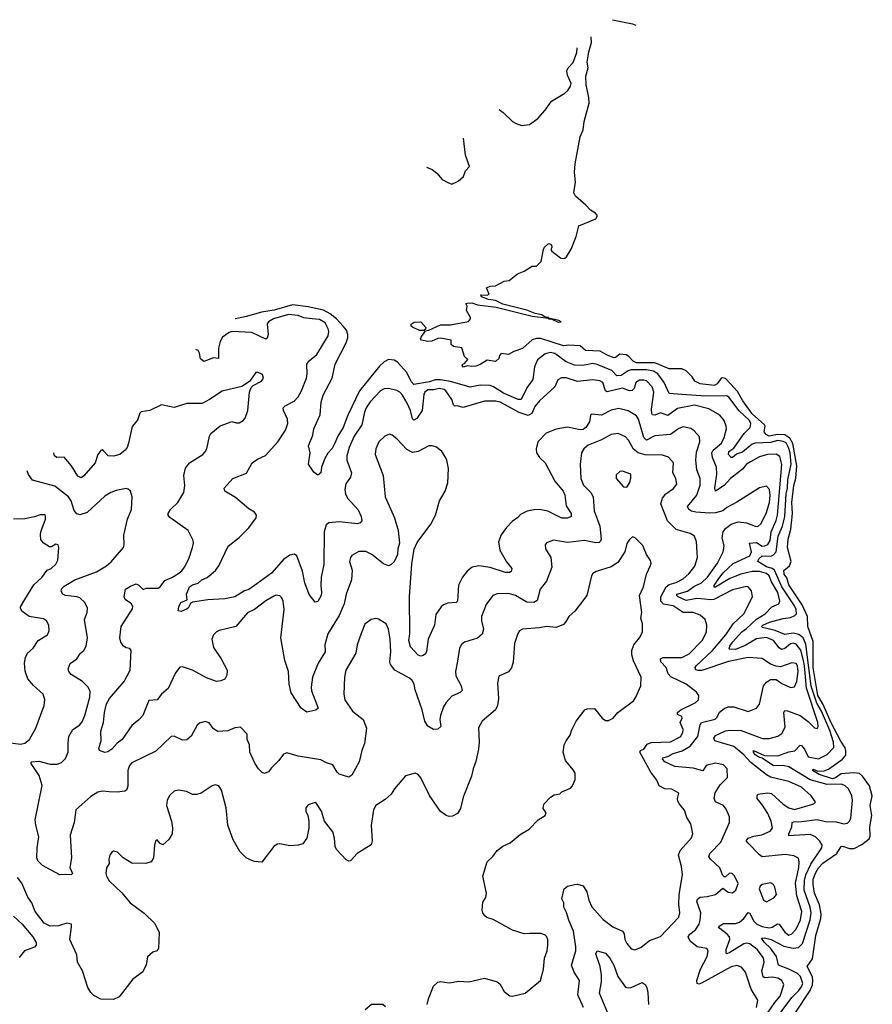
# Model space of a CAD drawing. Extents: x 2086813 to 2278017, y 548126 to 753336.
# Tile 461 of 461: x 2216140 to 2222186, y 746357 to 753336. Entities that reach past the tile are written whole.
import ezdxf

# ---------------------------------------------------------------- set-up
doc = ezdxf.new("R2010")
doc.units = 0

msp = doc.modelspace()

# ---------------------------------------------------------------- linework, layer by layer
at = {"layer": '0CON10XD'}
for points in [[(2220344.5, 753336.4), (2220485, 753306.3), (2220509.4, 753296.5)], [(2221639.1, 746295), (2221744.3, 746455.7), (2221761.4, 746495), (2221765.3, 746525), (2221761, 746551), (2221724.4, 746625), (2221761.2, 746678.8), (2221786, 746844), (2221821.7, 746965), (2221824.4, 746995), (2221811.7, 747061.7), (2221777, 747145), (2221766.5, 747205), (2221767.9, 747245), (2221785, 747291.2), (2221805.3, 747325), (2221835, 747356.9), (2221935.6, 747425), (2221965, 747476), (2221975, 747478.1), (2222025, 747461.2), (2222057.6, 747462.4), (2222111.2, 747488.8), (2222165, 747528.9), (2222171.4, 747548.6), (2222168.3, 747615), (2222181.6, 747695), (2222171.8, 747765), (2222186.2, 747833.8), (2222166.2, 747905), (2222117.1, 747975), (2222095, 747993.9), (2222053.4, 747996.6), (2221965, 747989.5), (2221925, 747961.2), (2221904.9, 747954.9), (2221809.1, 747985), (2221763.1, 748015), (2221767.5, 748022.5), (2221800.8, 748009.2), (2221845, 748012.9), (2221875, 748023.1), (2221975.7, 748094.3), (2221997.4, 748122.6), (2221999, 748155), (2221994, 748175), (2221962.6, 748222.6), (2221895, 748352.5), (2221836.1, 748486.1), (2221800.6, 748545), (2221767.5, 748745), (2221767.5, 748927.5), (2221729.2, 749035), (2221727.1, 749105), (2221687.9, 749187.9), (2221595, 749329.5), (2221580.3, 749380.3), (2221562.2, 749405), (2221558.7, 749431.3), (2221599.4, 749465), (2221611.8, 749495), (2221584.7, 749595), (2221590.3, 749655), (2221607.8, 749725), (2221619.4, 749835), (2221615.7, 749915), (2221630.1, 750035), (2221643, 750087), (2221650.3, 750175), (2221622.8, 750332.8), (2221600.7, 750370.7), (2221565, 750393.2), (2221513.5, 750396.5), (2221455, 750384.6), (2221432.5, 750395), (2221419.6, 750415), (2221427.1, 750455), (2221421.2, 750465), (2221335, 750542.9), (2221268.6, 750635), (2221230.8, 750700.7), (2221183.8, 750753.8), (2221145, 750792), (2221125, 750798.2), (2221115, 750794.4), (2221085, 750755.5), (2221065, 750744.1), (2220965, 750754.6), (2220927.5, 750775), (2220908, 750805), (2220867, 750847), (2220835, 750861.9), (2220745, 750861.8), (2220645, 750903.8), (2220512.9, 750902.9), (2220489.1, 750915), (2220459.8, 750949.8), (2220441.7, 750961.7), (2220395, 750964.4), (2220365, 750941.5), (2220355, 750940.4), (2220305, 750958.5), (2220255.8, 750985.8), (2220152.4, 750992.4), (2220114.2, 751024.2), (2220035, 751030), (2219995, 751024.3), (2219835, 751076.4), (2219805, 751075.4), (2219773.9, 751066.1), (2219705, 751006.2), (2219645, 750983.3), (2219605, 750963.3), (2219555, 750970), (2219543, 750957), (2219537.5, 750935), (2219515, 750913.3), (2219455, 750922.5), (2219405, 750891.2), (2219375, 750880), (2219345, 750877.5), (2219315, 750883.3), (2219283.9, 750873.9), (2219277.5, 750885), (2219282.5, 750895), (2219295, 750900), (2219317, 750927), (2219295, 750950), (2219275, 751010), (2219215, 751020), (2219200, 751035), (2219200, 751065), (2219125, 751078.8), (2219105, 751076.2), (2219062.7, 751057.3), (2219034.2, 751054.2), (2218990, 751065), (2218982.5, 751075), (2218987.5, 751085), (2219018.3, 751131.7), (2219040, 751135), (2219125, 751172.5), (2219195, 751174), (2219323.6, 751196.4), (2219337.5, 751215), (2219337.5, 751225), (2219307.5, 751275), (2219312.5, 751305), (2219302.5, 751325), (2219312.3, 751327.7), (2219345, 751330), (2219385.5, 751315.5), (2219517.9, 751297.9), (2219774.2, 751235.8), (2219890, 751220), (2219890, 751215), (2219913.6, 751213.6), (2219958, 751192), (2219980, 751195), (2219962.5, 751205), (2219890, 751220), (2219890, 751225), (2219865, 751228.8), (2219843.3, 751245), (2219795, 751254.2), (2219735, 751277.1), (2219565, 751318.9), (2219515, 751346.2), (2219465, 751352.2), (2219415, 751372), (2219410, 751385), (2219455, 751382.5), (2219468.3, 751391.7), (2219450, 751435), (2219475, 751447.5), (2219515, 751450), (2219575, 751482.5), (2219611.7, 751488.3), (2219670, 751535), (2219717, 751553), (2219775, 751590), (2219805, 751590), (2219837, 751623), (2219853.6, 751706.4), (2219862.5, 751725), (2219885, 751746.2), (2219895, 751748.8), (2219910.7, 751740.7), (2219913.3, 751725), (2219906.7, 751705), (2219912.5, 751695), (2219975, 751648.8), (2219986.4, 751643.6), (2220005, 751646.7), (2220016.7, 751655), (2220049.5, 751710.5), (2220085, 751800), (2220105, 751876.2), (2220225, 751925.5), (2220236.8, 751945), (2220222.2, 751965), (2220187, 751987), (2220155, 752022.5), (2220081.1, 752085), (2220069.4, 752109.4), (2220081.5, 752185), (2220074.5, 752255.5), (2220079.4, 752315), (2220113.8, 752505), (2220134.7, 752555), (2220143.8, 752613.8), (2220178.3, 752745), (2220176.3, 752785), (2220157, 752875), (2220154.1, 752935), (2220170.5, 752995), (2220164.4, 753035), (2220175, 753108.8), (2220194.7, 753175), (2220192.5, 753215.9)], [(2219540.2, 752699), (2219568, 752678), (2219633.8, 752613.8), (2219659.8, 752599.8), (2219697.3, 752587.3), (2219755, 752594.2), (2219814.2, 752635.8), (2219865, 752696.2), (2219911.7, 752758.3), (2220005, 752816.7), (2220026.7, 752835), (2220045.9, 752864.1), (2220051.2, 752885), (2220023.7, 752943.7), (2220020.4, 752975), (2220029.6, 752995), (2220065, 753032.5), (2220090.6, 753105), (2220093.2, 753135), (2220092.4, 753136.6)], [(2219025.7, 752291.2), (2219063.9, 752273.9), (2219097.5, 752247.5), (2219134.6, 752204.6), (2219176.7, 752183.3), (2219205, 752170), (2219248.8, 752191.2), (2219286.7, 752225), (2219301.2, 752265), (2219328.8, 752295), (2219302, 752375), (2219286.1, 752497.6)], [(2218373.8, 750335), (2218355, 750296.9), (2218325.4, 750264.6), (2218303.1, 750226.9), (2218280, 750165), (2218275.8, 750125), (2218255, 750108.8), (2218225, 750130), (2218187.5, 750185), (2218199.2, 750265), (2218187.1, 750315), (2218217.8, 750392.2), (2218225.6, 750435), (2218269.4, 750535), (2218278.1, 750625), (2218291.1, 750675), (2218356.5, 750795), (2218376.6, 750895), (2218455.3, 751045), (2218467.7, 751082.3), (2218467.3, 751105), (2218456.2, 751135), (2218434.4, 751165), (2218386.9, 751216.9), (2218342.4, 751252.4), (2218295, 751277.3), (2218185, 751301.9), (2218075, 751314.2), (2217945, 751277.8), (2217855, 751263), (2217747, 751233), (2217667.2, 751217)], [(2221211.1, 749388.9), (2221175, 749375.2), (2221075, 749313.4), (2221064.7, 749314.7), (2221064.1, 749325), (2221096.8, 749375), (2221129.4, 749415), (2221198.8, 749481.2), (2221316.7, 749535), (2221330.4, 749565), (2221314.7, 749625.3), (2221365, 749630.6), (2221405, 749604.7), (2221425, 749606), (2221445, 749616.8), (2221462.1, 749645), (2221469.7, 749705), (2221504.6, 749785.4), (2221514.5, 749824.5), (2221543.8, 750183.8), (2221529.4, 750239.4), (2221505, 750255.9), (2221443.7, 750253.7), (2221385, 750236.7), (2221322.3, 750202.3), (2221295, 750184.6), (2221265, 750149.5), (2221179.6, 750085), (2221135.8, 750034.2), (2221074, 749994), (2221070.3, 750015), (2221084.3, 750114.3), (2221081.1, 750165), (2221053.7, 750233.7), (2221049.2, 750265), (2221057.5, 750285), (2221116, 750335), (2221134.6, 750375), (2221151.5, 750435), (2221150.5, 750455), (2221135.6, 750495), (2221105, 750531.9), (2221027.8, 750577.8), (2220925, 750603.6), (2220805, 750581.2), (2220735, 750530.8), (2220685, 750549.6), (2220645, 750534.1), (2220628, 750535), (2220621.8, 750545), (2220621.4, 750575), (2220636.9, 750695), (2220624.3, 750734.3), (2220585, 750775.4), (2220565, 750782), (2220535, 750781.8), (2220509.6, 750765), (2220497.2, 750722.7), (2220482.4, 750707.6), (2220465, 750705.9), (2220414.1, 750724.1), (2220305, 750698.2), (2220295, 750705.7), (2220275, 750764.2), (2220255, 750777.3), (2220205, 750783.8), (2220095, 750770.7), (2220015, 750796.9), (2219982.1, 750797.9), (2219955.6, 750784.4), (2219934.4, 750735), (2219825, 750634.4), (2219793.9, 750595), (2219770.9, 750545), (2219745, 750530.3), (2219681.3, 750551.3), (2219547.5, 750625), (2219517.3, 750632.7), (2219435, 750631.2), (2219285, 750587.5), (2219245, 750599.2), (2219225, 750596.7), (2219216.1, 750606.1), (2219204.3, 750645), (2219162.7, 750705), (2219149.5, 750715), (2219115, 750722.9), (2219075, 750712.5), (2219035, 750711.8), (2219013.2, 750695), (2219005, 750678.8), (2218993.9, 750565), (2218955, 750510), (2218935, 750498.1), (2218925, 750506), (2218910.6, 750565), (2218887.8, 750617.8), (2218855.4, 750675), (2218835, 750696.9), (2218815, 750707.8), (2218755, 750721.8), (2218725, 750719.1), (2218698.1, 750705), (2218625, 750626.4), (2218596.7, 750585), (2218584.1, 750555), (2218565.3, 750464.7), (2218512.4, 750385), (2218476, 750305), (2218459.6, 750245), (2218458.5, 750215), (2218493.3, 750125), (2218486.1, 750093.9), (2218453.4, 750046.6), (2218446.4, 750006.4), (2218449.5, 749975), (2218464.4, 749945), (2218541.1, 749861.1), (2218561.9, 749815), (2218565.7, 749785), (2218555, 749770.8), (2218535, 749763.6), (2218405, 749776.7), (2218330.9, 749769.1), (2218312.9, 749755), (2218298.5, 749705), (2218296.2, 749475), (2218276.9, 749385), (2218274.4, 749325), (2218280.6, 749275), (2218277.1, 749255), (2218255, 749213.3), (2218235, 749207.5), (2218192, 749262), (2218161.1, 749345), (2218146.3, 749426.4), (2218105.5, 749535), (2218088, 749548), (2218055, 749540), (2218010.6, 749509.4), (2217925, 749413.1), (2217822.4, 749337.6), (2217765, 749297.5), (2217735, 749286.9), (2217664.2, 749244.2), (2217595, 749230.8), (2217475, 749224), (2217365, 749206.7), (2217352, 749198), (2217334.3, 749165.7), (2217322.1, 749157.9), (2217285, 749142), (2217263.3, 749145), (2217267.5, 749175), (2217282.2, 749205), (2217326.7, 749225), (2217322.2, 749265), (2217343.5, 749315), (2217365, 749330.9), (2217405, 749343.3), (2217430.8, 749365), (2217468, 749382), (2217529.1, 749430.9), (2217552.9, 749465), (2217619.2, 749605), (2217695, 749666.9), (2217765.6, 749735), (2217815.8, 749805), (2217818, 749825), (2217803.8, 749845), (2217765, 749869.2), (2217669.8, 749949.8), (2217595, 749994), (2217590.8, 750015), (2217652, 750085), (2217747.9, 750122.1), (2217788.8, 750195), (2217825, 750220), (2217883.7, 750246.3), (2217970, 750345), (2218023.8, 750426.2), (2218040.5, 750475), (2218040, 750505), (2218010, 750565), (2218009.2, 750585), (2218021.8, 750598.2), (2218086.6, 750633.4), (2218115, 750662.5), (2218138.2, 750705), (2218173.6, 750795), (2218178.8, 750825), (2218175.6, 750895), (2218191.7, 750918.3), (2218246, 750964), (2218328.1, 751095), (2218332.2, 751125), (2218327.8, 751145), (2218305, 751186.9), (2218265, 751211.5), (2218213.6, 751216.4), (2218155, 751222.3), (2218115, 751238.4), (2218045, 751246.5), (2217939.5, 751215), (2217904.4, 751195.6), (2217895, 751180), (2217902, 751105), (2217895, 751079.2), (2217885, 751071.9), (2217785, 751120), (2217645.4, 751125.4), (2217625, 751119.2), (2217577.8, 751085), (2217560.8, 751055), (2217548.5, 751008.5), (2217550, 750935), (2217515, 750938.8), (2217445, 750914.2), (2217422.8, 750932.8), (2217415, 750973.3), (2217405, 750992.5), (2217389.7, 750999.7)], [(2219005, 751132.5), (2218975, 751133.3), (2218925.8, 751155.8), (2218916.2, 751165), (2218915, 751177.5), (2218937, 751193), (2218985, 751194), (2219020, 751155), (2219018.3, 751141.7), (2219005, 751132.5)], [(2221525.7, 746285), (2221615, 746404.7), (2221665.1, 746454.9), (2221685, 746480.6), (2221693.3, 746505), (2221676.8, 746555), (2221655, 746574.4), (2221595, 746607), (2221521.5, 746635), (2221506.3, 746695), (2221464.4, 746754.4), (2221422.4, 746795), (2221401.4, 746825), (2221421.7, 746828.3), (2221469.2, 746815), (2221558.9, 746768.9), (2221625, 746753.8), (2221661.6, 746758.4), (2221691.2, 746788.8), (2221746.6, 746955), (2221753.2, 747005), (2221746.2, 747045), (2221704, 747165), (2221704.6, 747235), (2221715.4, 747275), (2221749.8, 747349.8), (2221828.5, 747465), (2221829.6, 747485), (2221813.3, 747513.3), (2221783.1, 747545), (2221745, 747560.7), (2221595, 747550.8), (2221593.8, 747565), (2221616.1, 747615), (2221618.6, 747645), (2221628.9, 747651.1), (2221685, 747651.6), (2221795, 747666.6), (2221855, 747652.8), (2221929.2, 747649.2), (2221985, 747636.4), (2222009.6, 747640.4), (2222025, 747654), (2222033.1, 747676.9), (2222044.5, 747805), (2222041.5, 747835), (2222016.7, 747885), (2221992.9, 747905), (2221966.7, 747916.7), (2221865.6, 747915.6), (2221745, 747948.4), (2221595, 748040), (2221555, 748050.3), (2221485, 748047.2), (2221405, 748101.7), (2221385, 748105.3), (2221355.5, 748125), (2221343.1, 748145), (2221344.4, 748155.6), (2221421.6, 748121.6), (2221515, 748117.3), (2221595, 748146), (2221637.5, 748152.5), (2221675, 748194.3), (2221685, 748190.6), (2221705, 748166.4), (2221730.8, 748110.8), (2221803.5, 748096.5), (2221865, 748126.9), (2221912.9, 748177.1), (2221911.2, 748215), (2221885, 748298), (2221825, 748435.2), (2221791.8, 748491.8), (2221752.1, 748612.1), (2221715, 748910.8), (2221694.8, 748955), (2221665, 748979.4), (2221625, 748987.3), (2221565, 748978.8), (2221497.7, 749007.7), (2221408.1, 749028.1), (2221399.2, 749035), (2221409.4, 749045), (2221456.7, 749065), (2221555, 749091.1), (2221605, 749097.8), (2221637.1, 749112.9), (2221647.5, 749125), (2221645.2, 749154.8), (2221635, 749181.2), (2221545.7, 749315.7), (2221493.4, 749433.4), (2221476.5, 749446.5), (2221435, 749457.6), (2221374.2, 749495), (2221380.4, 749515), (2221404.4, 749535), (2221465.4, 749534.6), (2221486.1, 749543.9), (2221505.5, 749565), (2221518.7, 749675), (2221549.3, 749745), (2221564.9, 749815), (2221574.5, 749975.5), (2221584.1, 750015), (2221585.9, 750075), (2221610.2, 750185), (2221603.1, 750265), (2221592.1, 750305), (2221575, 750336), (2221555, 750347.5), (2221515, 750352.4), (2221465, 750338.7), (2221354.9, 750335.1), (2221335, 750326.7), (2221265, 750271.9), (2221222.8, 750257.2), (2221195, 750233.3), (2221185, 750232.1), (2221167, 750255), (2221169.5, 750275), (2221205, 750299.6), (2221277.8, 750402.2), (2221319.2, 750445), (2221323.8, 750475), (2221314.8, 750495), (2221242.9, 750562.9), (2221169.7, 750659.7), (2221155, 750670.9), (2221005, 750667.5), (2220835, 750680), (2220745, 750686.7), (2220710, 750765), (2220664.3, 750825), (2220634.5, 750845), (2220585, 750854.6), (2220475, 750854.2), (2220455, 750847.5), (2220405.6, 750815), (2220375, 750812), (2220339.9, 750849.9), (2220235, 750893), (2220205, 750898.3), (2220134.2, 750884.2), (2220075, 750887.3), (2220015, 750911), (2219935, 750969.8), (2219905, 750976.7), (2219865, 750968.7), (2219812.5, 750925), (2219790.3, 750875), (2219777.7, 750785), (2219735, 750727.1), (2219695.6, 750644.4), (2219675, 750643.3), (2219570.1, 750690.1), (2219500, 750735), (2219475, 750743.8), (2219405, 750746.1), (2219335, 750730.8), (2219195, 750771.5), (2219125, 750783.6), (2219085, 750783.5), (2219045, 750770.4), (2218935, 750750.9), (2218915, 750771.5), (2218884.7, 750835), (2218818.5, 750908.5), (2218795, 750923.8), (2218755, 750927.1), (2218725, 750910.9), (2218690.8, 750879.2), (2218549.3, 750705), (2218467.2, 750532.8), (2218434.6, 750445), (2218395.2, 750384.8), (2218373.8, 750335)], [(2221365.3, 746335), (2221373.3, 746385), (2221327.1, 746465), (2221287.5, 746585), (2221259.2, 746619.2), (2221225, 746631.8), (2221185, 746622.7), (2220975, 746507.3), (2220955, 746499.4), (2220943.5, 746505), (2220941.8, 746525), (2220967.4, 746605), (2221015.4, 746695), (2221021.9, 746735), (2221011.9, 746751.9), (2220943.9, 746763.9), (2220895, 746805.5), (2220879.6, 746835), (2220891.1, 746855), (2220932.9, 746885), (2220957.3, 746925), (2220966.3, 746953.7), (2220969.7, 747005), (2220942.7, 747085), (2220947.4, 747102.6), (2220965, 747116.8), (2221015, 747121.1), (2221075, 747135.6), (2221125, 747181.2), (2221165, 747151.4), (2221195, 747147.1), (2221217.5, 747165), (2221235.8, 747214.2), (2221208.3, 747268.3), (2221192.5, 747285), (2221174.2, 747285.8), (2221145, 747260), (2221135, 747260), (2221125, 747270), (2221103.8, 747323.8), (2221039.4, 747385), (2221027.8, 747405), (2221034.4, 747425), (2221113.1, 747506.9), (2221173.3, 747645), (2221174.3, 747685), (2221150.7, 747740.7), (2221131.2, 747765), (2221075, 747792.5), (2221064.4, 747815), (2221071.9, 747855), (2221107.1, 747912.9), (2221160, 747965), (2221156, 748025), (2221130, 748055), (2221075, 748066.5), (2221015, 748052.5), (2221004.5, 748045), (2220985, 748010.8), (2220915, 748031.6), (2220785, 748043.5), (2220715, 748075.7), (2220697.5, 748095), (2220700, 748105), (2220735, 748114.2), (2220774.4, 748135.6), (2220837, 748153), (2220894.5, 748185.5), (2220949, 748255), (2220965, 748336.7), (2220976, 748355), (2221071.2, 748378.8), (2221085, 748391.4), (2221101.3, 748428.7), (2221135, 748453.1), (2221165, 748464.6), (2221205, 748464.5), (2221305, 748432.5), (2221365, 748456), (2221385.7, 748484.3), (2221415.4, 748614.6), (2221435, 748640), (2221465, 748659.2), (2221505, 748659.2), (2221545, 748631.4), (2221605, 748601.9), (2221635, 748607.5), (2221651.6, 748645), (2221661.1, 748715), (2221656.8, 748755), (2221645, 748773.3), (2221615, 748778.5), (2221535, 748750), (2221503.3, 748753.3), (2221465, 748768.6), (2221405, 748807.5), (2221305, 748815.9), (2221165.7, 748785.7), (2220976.8, 748723.2), (2220952.1, 748722.1), (2220935, 748728.5), (2220930.4, 748745), (2220936.9, 748755), (2221052.1, 748865), (2221147.2, 748975), (2221199.6, 749055), (2221274.5, 749125), (2221336.5, 749245), (2221328.3, 749288.3), (2221306.5, 749316.5), (2221295, 749319.4), (2221195, 749295.4), (2221063.2, 749226.8), (2221036.5, 749223.5), (2220995, 749228.8), (2220942.4, 749232.4), (2220865, 749219.5), (2220808.4, 749245), (2220799.1, 749255), (2220798.8, 749265), (2220875, 749286), (2220921.1, 749318.9), (2220975, 749345.3), (2221018.1, 749385), (2221087.7, 749485), (2221127.8, 749565), (2221135.7, 749605), (2221120.5, 749665), (2221129.2, 749705), (2221145, 749730.6), (2221185, 749759.2), (2221235, 749777.5), (2221295, 749770.9), (2221355, 749746.7), (2221375.5, 749744.5), (2221395, 749762), (2221433.3, 749835), (2221457.6, 749915), (2221461.2, 749965), (2221457.1, 750007.1), (2221435, 750029.2), (2221385, 750018.8), (2221224.6, 749915.4), (2221155, 749878.8), (2221125.6, 749854.4), (2221075, 749840.9), (2221035, 749837.9), (2220935, 749846.3), (2220903.4, 749853.4), (2220884.2, 749865), (2220875.8, 749885), (2220940.9, 749965), (2220966.1, 750036.1), (2220965.4, 750085), (2220940.8, 750145), (2220933.6, 750215), (2220939.9, 750270.1), (2220963.9, 750345), (2220959.6, 750379.6), (2220922.2, 750422.2), (2220898.6, 750438.6), (2220845, 750450.5), (2220815, 750439.5), (2220755, 750396.4), (2220645, 750386.2), (2220583.8, 750355), (2220565, 750375.7), (2220527.7, 750505), (2220515, 750528.6), (2220455, 750564.6), (2220389.3, 750579.3), (2220335, 750568.2), (2220265, 750533.9), (2220195, 750540.8), (2220187.9, 750532.1), (2220180.7, 750485), (2220153.6, 750446.4), (2220135, 750431.8), (2220115, 750429), (2220025, 750448.8), (2219945, 750434.5), (2219874, 750405), (2219814.3, 750345), (2219802.9, 750295), (2219805.8, 750265), (2219825, 750234), (2219865.4, 750195.4), (2219934.6, 750064.6), (2219994.1, 749994.1), (2220004.6, 749965), (2220015, 749890), (2220049.5, 749835), (2220050.8, 749815), (2220025, 749802.1), (2219985, 749803.6), (2219885, 749851.5), (2219825, 749863.9), (2219785, 749862.7), (2219738.2, 749851.8), (2219691.1, 749828.9), (2219671.3, 749808.7), (2219631.2, 749778.8), (2219592.7, 749737.3), (2219554.4, 749685), (2219534.5, 749635), (2219544.6, 749575), (2219593, 749493), (2219630, 749445), (2219626, 749425), (2219612.4, 749417.6), (2219585, 749417.5), (2219475, 749453.9), (2219395, 749466.1), (2219348.8, 749455), (2219312.4, 749427.6), (2219278.9, 749385), (2219251.7, 749328.3), (2219245, 749213.8), (2219235, 749204), (2219175, 749200), (2219145, 749189.2), (2219128, 749175), (2219091.1, 749118.9), (2219082.1, 749045), (2219036.9, 748945), (2219025, 748857.5), (2219017.9, 748842.1), (2219001.2, 748828.8), (2218985, 748824), (2218965, 748830.8), (2218911.4, 748891.4), (2218900, 748935), (2218906.7, 748983.3), (2218903.5, 749245), (2218921.7, 749478.3), (2218937, 749583), (2218958.9, 749631.1), (2219055, 749761.4), (2219088, 749825), (2219116.2, 749925), (2219155.9, 749994.1), (2219175.9, 750054.1), (2219180.5, 750155), (2219169.2, 750215), (2219160.9, 750230.9), (2219133.8, 750275), (2219095.7, 750305.7), (2219065, 750316), (2219040, 750315), (2218965, 750274.3), (2218925, 750269.4), (2218885, 750288.6), (2218815, 750366), (2218781.2, 750391.2), (2218762.3, 750397.7), (2218730, 750385), (2218687, 750343), (2218664.6, 750295.4), (2218660.8, 750255), (2218716.7, 750105), (2218732.5, 749955), (2218796.9, 749805), (2218822.9, 749715), (2218832.5, 749625), (2218821.4, 749585), (2218818.6, 749545), (2218795, 749493.3), (2218775, 749473.3), (2218755, 749466), (2218719.3, 749479.3), (2218636, 749545), (2218595, 749566.7), (2218545, 749567.5), (2218495, 749537.1), (2218485, 749523.8), (2218478.8, 749495), (2218498.1, 749435), (2218493.5, 749365), (2218455.5, 749265), (2218441.8, 749195), (2218406.3, 749113.7), (2218325, 748983.8), (2218304.4, 748905), (2218306.9, 748855), (2218257.3, 748775), (2218216.7, 748675), (2218205.6, 748605), (2218207.9, 748577.9), (2218256.2, 748455), (2218238.8, 748441.2), (2218175, 748426.7), (2218135, 748456), (2218063.8, 748565), (2218051.2, 748625), (2218045.5, 748715), (2218019.1, 748795), (2217992.7, 748955), (2218014.5, 749155), (2218007.1, 749215), (2217998.9, 749238.9), (2217985, 749252), (2217955.9, 749255.9), (2217940.9, 749249.1), (2217885, 749216.7), (2217805, 749154.5), (2217755, 749131.8), (2217672.5, 749035), (2217553.6, 749006.4), (2217535, 748997.5), (2217514.2, 748975), (2217502.9, 748945), (2217513.5, 748885), (2217567.5, 748805), (2217611.4, 748725), (2217609.2, 748690.8), (2217595, 748662.5), (2217565, 748648.8), (2217535, 748646), (2217465, 748671.8), (2217365, 748725.5), (2217295, 748748.6), (2217275, 748745.8), (2217244.5, 748705.5), (2217193.3, 748595), (2217146, 748555), (2217115, 748516), (2217055, 748511.2), (2217011.9, 748405), (2216985, 748374), (2216935, 748334.2), (2216865.7, 748235), (2216831.7, 748208.3), (2216793.1, 748165), (2216765, 748147.3), (2216742.5, 748142.5), (2216706.7, 748156.7), (2216702, 748172), (2216717.5, 748225), (2216715, 748292.5), (2216734.6, 748355.4), (2216740.9, 748425), (2216755, 748487.5), (2216775.4, 748525), (2216881.1, 748645), (2216923.8, 748725), (2216929.2, 748865), (2216919.7, 748879.7), (2216895, 748883.8), (2216876.7, 748896.7), (2216857.1, 748925), (2216849.2, 748955), (2216858.8, 749035), (2216940.3, 749159.7), (2216942.5, 749175), (2216932.5, 749195), (2216886.8, 749226.8), (2216879.4, 749245), (2216891.1, 749298.9), (2216925, 749321.1), (2216965, 749337.8), (2216985, 749328.6), (2217015, 749298), (2217036.4, 749306.4), (2217122.3, 749307.7), (2217135, 749316.2), (2217168.1, 749361.9), (2217218.7, 749381.3), (2217262, 749408), (2217290.4, 749429.6), (2217309.1, 749455), (2217338.5, 749515), (2217365.6, 749595), (2217372.5, 749625), (2217370, 749645), (2217334, 749715), (2217205, 749807.5), (2217192.5, 749825), (2217192.9, 749835), (2217210, 749865), (2217261.5, 749915), (2217304, 749985), (2217310, 750035), (2217303.3, 750105), (2217315, 750156.2), (2217345, 750194), (2217437.5, 750255), (2217455, 750272.5), (2217467.5, 750295), (2217485.7, 750385), (2217495, 750402), (2217562.4, 750457.6), (2217619.3, 750479.3), (2217645, 750488), (2217675, 750478.1), (2217695, 750479.4), (2217725, 750494.3), (2217738.6, 750511.4), (2217758, 750565), (2217770, 750695), (2217781.4, 750728.6), (2217796, 750744), (2217855, 750773.8), (2217868, 750795), (2217861.7, 750821.7), (2217825, 750838.8), (2217813.3, 750835), (2217769.3, 750770.7), (2217715, 750736.2), (2217575, 750702), (2217486.4, 750643.6), (2217433.4, 750616.6), (2217324.3, 750615.7), (2217235, 750587.9), (2217145, 750606.2), (2217063.4, 750566.6), (2217002.3, 750557.7), (2216992.7, 750547.3), (2216975, 750498.6), (2216937.9, 750452.1), (2216911.5, 750335), (2216901.9, 750305), (2216888, 750285), (2216848.8, 750255), (2216805, 750241.4), (2216766.7, 750245), (2216735, 750280), (2216725, 750286.2), (2216715, 750283.3), (2216695, 750253.3), (2216675.8, 750194.2), (2216595, 750102.5), (2216575, 750088.8), (2216551.1, 750101.1), (2216506.5, 750175), (2216455, 750234.2), (2216403.9, 750233.9), (2216386.7, 750245), (2216380.9, 750267)], [(2220137.3, 746335), (2220097.9, 746425), (2220108.5, 746525), (2220072.5, 746585), (2220053.5, 746635), (2220082.9, 746735), (2220084.7, 746765), (2220066.8, 746875), (2220033.7, 746953.7), (2220018.3, 747008.3), (2219999.1, 747045), (2219998.7, 747075), (2219983.3, 747105), (2220000, 747175), (2220025, 747194), (2220075, 747207.1), (2220095, 747208.6), (2220135.6, 747195.6), (2220161.9, 747155), (2220176.9, 747095), (2220198, 747048), (2220277.8, 746957.8), (2220345, 746905.7), (2220414.6, 746874.6), (2220427.1, 746857.1), (2220431.5, 746815), (2220445, 746788), (2220475, 746750), (2220502.7, 746742.7), (2220545, 746760.6), (2220605, 746809.6), (2220683.6, 746836.4), (2220814.5, 746975), (2220821.2, 747005), (2220812.9, 747065), (2220817.1, 747135), (2220841.1, 747275), (2220833.8, 747333.8), (2220811.8, 747415), (2220824, 747446), (2220903.9, 747536.1), (2220914.4, 747565), (2220898.9, 747635), (2220871.4, 747681.4), (2220855, 747733.8), (2220819.2, 747775), (2220807.9, 747797.9), (2220805.7, 747815), (2220813.9, 747853.9), (2220765, 747882), (2220715, 747883.3), (2220675.6, 747905), (2220657.8, 747945), (2220615, 748001.9), (2220537.5, 748145), (2220543.3, 748155), (2220566, 748165), (2220589.4, 748200.6), (2220616.7, 748213.3), (2220755, 748217.9), (2220828.5, 748255), (2220843.4, 748286.6), (2220843.9, 748305), (2220824.2, 748355), (2220838.6, 748385), (2220835, 748396), (2220805, 748410), (2220804.4, 748425), (2220828.6, 748445), (2220928.8, 748495), (2220954, 748515), (2220956.7, 748545), (2220939.7, 748569.7), (2220865.7, 748625), (2220757.2, 748677.2), (2220739.5, 748699.5), (2220723.3, 748745), (2220686.4, 748785), (2220684.4, 748805), (2220703.3, 748815), (2220835, 748814.7), (2220887.9, 748842.1), (2220979.6, 748935), (2221009.6, 748995), (2221013.5, 749045), (2221000, 749085), (2220965, 749115.5), (2220915, 749133.2), (2220845, 749134.7), (2220775, 749180.7), (2220705, 749192.2), (2220685.6, 749215.6), (2220685.8, 749245), (2220723.8, 749316.1), (2220745, 749333.2), (2220795, 749347.1), (2220845, 749373.3), (2220885, 749407.1), (2220927.9, 749462.1), (2220945.3, 749525), (2220938.5, 749635), (2220925.5, 749675.5), (2220895, 749694.4), (2220795, 749721.5), (2220732.7, 749785), (2220685.9, 749905), (2220697.3, 749945), (2220721.9, 749975), (2220777.4, 750012.6), (2220799.4, 750045), (2220792.2, 750085), (2220771.2, 750125), (2220775.7, 750195), (2220741.2, 750235), (2220698.6, 750248.6), (2220575, 750252.9), (2220525.6, 750265.6), (2220491.5, 750291.5), (2220457.1, 750355), (2220435, 750379.5), (2220385, 750402.1), (2220334.7, 750395.3), (2220265, 750358.5), (2220170.5, 750319.5), (2220141.4, 750295), (2220123.1, 750265), (2220114.4, 750185), (2220119.1, 750085), (2220137, 750037), (2220190, 749985), (2220207.5, 749955), (2220213.8, 749855), (2220253.9, 749745), (2220263.8, 749655), (2220259.5, 749640.5), (2220248.9, 749631.1), (2220225, 749627.3), (2220145, 749644), (2220025, 749631.5), (2219925, 749645.8), (2219875, 749627.5), (2219867, 749613), (2219868.8, 749585), (2219905.8, 749525), (2219912.9, 749455), (2219874.6, 749355.4), (2219829.7, 749300.3), (2219810, 749220), (2219785, 749204.5), (2219735, 749206.4), (2219655, 749253.6), (2219605, 749270), (2219525, 749266.9), (2219495.5, 749254.5), (2219448.7, 749191.3), (2219414.4, 749105), (2219414.4, 749075), (2219429.2, 749015), (2219419.7, 748980.3), (2219387.2, 748952.8), (2219295, 748923.3), (2219272.6, 748907.4), (2219259.4, 748880.6), (2219245, 748790)], [(2219245, 748790), (2219230.5, 748715), (2219231.8, 748685), (2219270, 748615), (2219277.9, 748582.1), (2219263.4, 748566.6), (2219205, 748540.6), (2219163.1, 748496.9), (2219144.2, 748465.8), (2219123.8, 748405), (2219119.5, 748375), (2219126.7, 748325), (2219105, 748308.2), (2219075, 748304.4), (2219035, 748328.1), (2219013.3, 748365), (2218993.8, 748445), (2218944.4, 748585), (2218936.5, 748625), (2218922.7, 748652.7), (2218905, 748669.1), (2218800, 748725), (2218770, 748765), (2218765.4, 748785.4), (2218771.1, 748855), (2218767.3, 748945), (2218754.3, 749015), (2218737.5, 749055), (2218685, 749087.5), (2218665, 749090.8), (2218632.5, 749085), (2218588.3, 749051.7), (2218560.6, 748985), (2218533.3, 748905), (2218524.5, 748845), (2218453.5, 748725), (2218443.3, 748675), (2218439.1, 748555), (2218445.6, 748515), (2218498.9, 748435), (2218575.4, 748375.4), (2218598.1, 748315), (2218585.5, 748204.5), (2218565.8, 748155), (2218546.2, 748075), (2218495, 747980), (2218475, 747967.5), (2218405, 747988.8), (2218391.3, 748001.3), (2218360, 748055), (2218315, 748069.4), (2218275, 748090.6), (2218115, 748115.6), (2218035, 748138.6), (2218009.4, 748130.6), (2217978, 748085), (2217925.8, 748034.2), (2217904.3, 748005.7), (2217875, 747993.8), (2217859.5, 747999.5), (2217833.8, 748025), (2217808, 748065), (2217770.6, 748145), (2217768.6, 748195), (2217753.2, 748233.2), (2217751.7, 748271.7), (2217705, 748321.2), (2217665, 748316.5), (2217615, 748295.5), (2217545, 748291.1), (2217515, 748310), (2217482.3, 748352.3), (2217455, 748362.5), (2217415, 748349.2), (2217399.2, 748335), (2217355, 748257.5), (2217325, 748230.8), (2217295, 748228.6), (2217235, 748257.5), (2217215, 748254.2), (2217105, 748150.8), (2216935, 748067.8), (2216919.4, 748050.6), (2216906.7, 748015), (2216907.5, 747902.5), (2216897.5, 747875), (2216885, 747866.7), (2216830.5, 747859.5), (2216773.6, 747863.6), (2216728.7, 747868.7), (2216695, 747860.9), (2216645, 747829.6), (2216537.3, 747735), (2216525, 747646.2), (2216496.9, 747555), (2216506, 747395), (2216495.9, 747325.9), (2216513.3, 747285), (2216505, 747273.8), (2216465, 747278), (2216425, 747274), (2216300.9, 747340.9), (2216270.9, 747370.9), (2216260.8, 747395), (2216262.7, 747465), (2216274.7, 747545), (2216253.8, 747626.2), (2216250, 747665), (2216298.5, 747908.5), (2216278.8, 747978.8), (2216240, 748035), (2216219.2, 748065), (2216226.7, 748075), (2216275, 748079.6), (2216355, 748059.6), (2216405, 748059.1), (2216435, 748070.5), (2216465, 748100), (2216483.8, 748145), (2216482.4, 748207.6), (2216488.5, 748255), (2216515.5, 748304.5), (2216564.2, 748335), (2216581.9, 748358.1), (2216602.1, 748405), (2216637.3, 748535), (2216638.6, 748575), (2216624.3, 748605), (2216585.4, 748645.4), (2216505.8, 748695), (2216489.2, 748715), (2216484.2, 748735), (2216497.6, 748772.4), (2216545.8, 748805), (2216570, 748845), (2216595.6, 748865), (2216610, 748895), (2216620.5, 748955), (2216600.4, 749085), (2216619.1, 749135), (2216621.2, 749165), (2216602.1, 749205), (2216565, 749237.9), (2216545, 749245.4), (2216463.8, 749253.8), (2216444.5, 749264.5), (2216433.3, 749285), (2216439.2, 749305), (2216455, 749320.8), (2216531.4, 749365), (2216685, 749423.3), (2216755, 749465.6), (2216787.6, 749492.4), (2216875.4, 749594.6), (2216880, 749615), (2216877.6, 749682.4), (2216905, 749796.7), (2216932.2, 749865), (2216937.5, 749955), (2216925, 749993.3), (2216909.5, 750009.5), (2216895, 750013.8), (2216825, 750000), (2216785, 749984.3), (2216742.3, 749957.7), (2216617.6, 749842.4), (2216565, 749827.5), (2216544.6, 749834.6), (2216525, 749856.2), (2216503.8, 749925), (2216485.5, 749955), (2216389.5, 750029.5), (2216231.1, 750071.1), (2216201.5, 750111.5), (2216192.6, 750137.3)], [(2220445, 750023.3), (2220466.2, 750055), (2220473.6, 750086.4), (2220472.5, 750115), (2220415, 750136.7), (2220395, 750133.3), (2220369.3, 750110.7), (2220368.8, 750085), (2220422.5, 750025), (2220445, 750023.3)], [(2216025, 748217.3), (2216145, 748200), (2216175, 748207.8), (2216209.2, 748235), (2216254.4, 748315), (2216314.4, 748475), (2216318.1, 748515), (2216306.7, 748555), (2216236.5, 748616.5), (2216196.7, 748665), (2216178.3, 748718.3), (2216173.8, 748775), (2216180, 748815), (2216194.3, 748845), (2216235, 748880.8), (2216270, 748935), (2216338, 748975), (2216348, 749005), (2216346.2, 749045), (2216328.8, 749075), (2216309.1, 749089.1), (2216206.8, 749106.8), (2216154.5, 749144.5), (2216144.3, 749164.3), (2216146, 749175), (2216176.4, 749226.4), (2216239.7, 749330.3), (2216296.6, 749383.4), (2216335, 749433.3), (2216363.3, 749446.7), (2216395, 749476.2), (2216410, 749505), (2216416.7, 749595), (2216413, 749613), (2216395, 749617.5), (2216365, 749600), (2216350.7, 749600.7), (2216307, 749627), (2216290.7, 749650.7), (2216286.2, 749685), (2216290, 749705), (2216323.3, 749795), (2216321.7, 749821.7), (2216315, 749827.5), (2216285, 749826.2), (2216245, 749811.2), (2216175, 749798), (2216095, 749796.2)], [(2219030, 746355), (2219038.1, 746395), (2219074.6, 746485.4), (2219105, 746514), (2219125, 746518), (2219185, 746508.6), (2219255, 746521.4), (2219325, 746515.6), (2219435, 746541.4), (2219526.8, 746516.8), (2219545, 746500.8), (2219575, 746448.6), (2219615, 746417.1), (2219635, 746415.6), (2219725, 746435.6), (2219834.2, 746525.8), (2219853.6, 746605), (2219861.4, 746685), (2219879.4, 746735), (2219885.7, 746775), (2219885.6, 746815.6), (2219878.8, 746835), (2219865, 746848), (2219838.8, 746858.8), (2219755, 746859.2), (2219717, 746857), (2219635, 746882.5), (2219496.8, 746956.8), (2219453, 746973), (2219438.8, 746985), (2219423.8, 747005), (2219418.8, 747025), (2219425, 747080), (2219446.2, 747115), (2219451.2, 747145), (2219423.8, 747265), (2219454.3, 747365.7), (2219496.2, 747405), (2219525, 747446.2), (2219565, 747478.8), (2219618.3, 747501.7), (2219689.3, 747560.7), (2219752.3, 747597.7), (2219817.5, 747665), (2219866.7, 747695), (2219872.5, 747715), (2219852.5, 747745), (2219857.5, 747775), (2219903.3, 747825), (2219929.5, 747840.5), (2219970.7, 747849.3), (2219985, 747862.5), (2220045, 747890), (2220060, 747905), (2220079.3, 747950.7), (2220078.8, 747995), (2220065, 748020), (2220010.8, 748085), (2219994.3, 748144.3), (2220000.8, 748195), (2220015.6, 748224.4), (2220044, 748265), (2220055, 748302.5), (2220086.4, 748363.6), (2220147.5, 748445), (2220165, 748452), (2220215, 748453.8), (2220270.8, 748385), (2220295, 748369.4), (2220315, 748368), (2220348.8, 748385), (2220380.8, 748425), (2220491.7, 748508.3), (2220509.2, 748535), (2220544.4, 748615), (2220547.1, 748675), (2220491.7, 748791.7), (2220481.1, 748835), (2220481.5, 748865), (2220494.6, 748905.4), (2220534.2, 748955), (2220556.7, 748995), (2220556, 749055), (2220544.4, 749095), (2220552.2, 749135), (2220534.5, 749255), (2220563.3, 749315), (2220584.3, 749405), (2220612.7, 749467.3), (2220618.8, 749485), (2220613.9, 749503.9), (2220585.8, 749545.8), (2220558.8, 749608.8), (2220505, 749662.5), (2220485, 749670), (2220465, 749652.5), (2220445, 749622.5), (2220432, 749565), (2220382.2, 749487.8), (2220335, 749456.9), (2220227.5, 749425), (2220205, 749410), (2220194, 749395), (2220160.8, 749255), (2220075.6, 749144.4), (2220034, 749105), (2220011.2, 749065), (2219995, 749048.8), (2219945, 749026.9), (2219875, 749035.5), (2219825, 749025.5), (2219705, 749015.8), (2219685, 749004.2), (2219671.8, 748985), (2219647.8, 748915), (2219638.3, 748781.7), (2219627.9, 748742.1), (2219605, 748713.8), (2219537.7, 748682.3), (2219527.3, 748632.7), (2219535.5, 748525), (2219528.6, 748475), (2219513.8, 748445), (2219420, 748365), (2219394.2, 748315.8), (2219398.6, 748215), (2219394.3, 748165), (2219375, 748077.5), (2219354.6, 748025.4), (2219343.3, 747975), (2219284.3, 747825), (2219266.9, 747745), (2219245, 747710), (2219208.8, 747691.2), (2219185, 747688), (2219165, 747694), (2219125, 747724), (2219045, 747836.7), (2218985, 747963.3), (2218965, 747986.7), (2218945, 747996.2), (2218875, 747976.7), (2218796.7, 747885), (2218773.9, 747846.1), (2218731.4, 747808.6), (2218665, 747766), (2218649.4, 747735), (2218633.3, 747625), (2218638.9, 747515), (2218633.2, 747486.8), (2218533.6, 747426.4), (2218485, 747373.8), (2218475, 747371.2), (2218455, 747381.2), (2218386.2, 747455), (2218375.8, 747475.8), (2218372.2, 747535), (2218360.3, 747580.3), (2218302, 747655), (2218280.8, 747725), (2218245, 747780), (2218235, 747786.7), (2218185, 747770), (2218169.5, 747750.5), (2218168, 747725), (2218182, 747695), (2218190.8, 747655), (2218191.2, 747605), (2218176.2, 747535), (2218146.7, 747495), (2218115, 747483.8), (2218055, 747480), (2217985, 747493.8), (2217965, 747491.2), (2217942, 747475), (2217856.7, 747365), (2217805, 747369.2), (2217775, 747380.8), (2217745, 747394.2), (2217700.5, 747440.5), (2217653.7, 747523.7), (2217615.7, 747625.7), (2217605, 747750), (2217571.2, 747875), (2217551.2, 747905), (2217525, 747912.9), (2217503.6, 747906.4), (2217426.8, 747853.2), (2217395, 747844.2), (2217365, 747843.8), (2217322.5, 747865), (2217265, 747874), (2217235, 747868.8), (2217205, 747840), (2217186, 747805), (2217181.2, 747765), (2217215.9, 747654.1), (2217224, 747605), (2217220, 747565), (2217196.7, 747525), (2217155, 747487.5), (2217135, 747496.7), (2217115, 747522.5), (2217105, 747517.5), (2217095.8, 747484.2), (2217088.5, 747395), (2217073, 747367), (2217035, 747355.8), (2216935, 747357.5), (2216874.5, 747394.5), (2216832.5, 747435), (2216805, 747442.5), (2216792.5, 747435), (2216780, 747415), (2216771.2, 747385), (2216773.3, 747355), (2216754.2, 747325), (2216750, 747285), (2216754.4, 747265), (2216775, 747232.5), (2216865, 747145.8), (2216924.2, 747075), (2217023.4, 747003.4), (2217099.2, 746929.2), (2217127.8, 746865), (2217125, 746752.5), (2217115, 746736.7), (2217085, 746726.7), (2217045.7, 746694.3), (2217035.6, 746635), (2217010.8, 746585), (2216941.1, 746535), (2216845, 746408.8), (2216805, 746390), (2216715, 746393.8), (2216665, 746420), (2216645, 746441.2), (2216622.9, 746475), (2216586, 746595), (2216550, 746655), (2216545, 746707.5), (2216494.2, 746815), (2216508, 746905), (2216506, 746926), (2216475, 746931.2), (2216415.8, 746914.2), (2216355, 746910), (2216312.9, 746932.9), (2216250, 747015), (2216226, 747075), (2216197.3, 747117.3), (2216154.2, 747215), (2216125.3, 747255.3)], [(2221417.4, 746255), (2221495, 746369.6), (2221533.3, 746415), (2221558.8, 746495), (2221544.7, 746524.7), (2221515, 746541.8), (2221475, 746550), (2221425, 746545.3), (2221412.1, 746552.1), (2221403.3, 746595), (2221418.4, 746655), (2221415, 746687.1), (2221368.9, 746745), (2221317.8, 746785), (2221295, 746791.2), (2221275, 746786.4), (2221175, 746722.9), (2221155, 746714.5), (2221148.6, 746718.6), (2221150, 746745), (2221175.7, 746815), (2221173.6, 746835), (2221156.7, 746855), (2221105, 746894.5), (2221096.2, 746905), (2221099.3, 746910.7), (2221131.2, 746928.8), (2221215, 746930), (2221245, 746940), (2221274.6, 746965), (2221305, 747008.5), (2221315.3, 747005), (2221344.8, 746945), (2221366.2, 746925), (2221405, 746909), (2221455, 746898.9), (2221475, 746902.8), (2221513.8, 746926.2), (2221525, 746924.6), (2221565, 746868.5), (2221595, 746847.7), (2221615, 746856.9), (2221645, 746888.9), (2221676.6, 746955), (2221685.2, 747015.2), (2221651.8, 747125), (2221640.6, 747215), (2221665.9, 747325.9), (2221667.9, 747367.9), (2221662.1, 747392.1), (2221629.8, 747409.8), (2221568.6, 747418.6), (2221405, 747403.3), (2221385.7, 747415.7), (2221305, 747498.1), (2221290.8, 747515), (2221305.7, 747535), (2221345, 747548.9), (2221402.2, 747557.8), (2221462, 747585), (2221477.8, 747605), (2221469.6, 747655), (2221445, 747709.2), (2221408.5, 747768.5), (2221369.5, 747815), (2221368.6, 747835), (2221375, 747847.5), (2221445, 747856.2), (2221471.6, 747851.6), (2221555, 747774.7), (2221595, 747750.6), (2221635, 747737.2), (2221765.5, 747774.5), (2221780, 747785), (2221781.2, 747795), (2221751.9, 747835), (2221685, 747895.3), (2221595, 747935.8), (2221465, 747967.1), (2221435, 747982.5), (2221325, 748071.4), (2221275, 748124.6), (2221204.7, 748184.7), (2221069.2, 748225), (2221062.5, 748242.5), (2221075, 748261.8), (2221145, 748296), (2221175, 748301.1), (2221257, 748297), (2221408.5, 748241.5), (2221455, 748240.9), (2221515, 748256.4), (2221544, 748276), (2221568.9, 748321.1), (2221558.9, 748425), (2221565, 748439.2), (2221585, 748437.3), (2221673.7, 748403.6), (2221731.8, 748361.8), (2221775, 748315.8), (2221795, 748310.8), (2221802.2, 748325), (2221800.4, 748355), (2221718.4, 748598.4), (2221706.1, 748756.1), (2221697.9, 748795), (2221678.3, 748868.3), (2221645, 748909.7), (2221625, 748915.8), (2221605, 748912.9), (2221565, 748879.1), (2221542.7, 748872.7), (2221525, 748883.4), (2221485, 748934.7), (2221435, 748955.8), (2221365, 748946.5), (2221285, 748901), (2221215, 748872.1), (2221171.2, 748875), (2221175.2, 748895), (2221193.9, 748925), (2221262, 748998), (2221295, 749021), (2221365, 749088.1), (2221426.8, 749125), (2221474.5, 749175), (2221522.9, 749195), (2221530.7, 749215), (2221515.5, 749275), (2221470.5, 749350.5), (2221453.8, 749395), (2221435, 749410.3), (2221385, 749425.2), (2221335, 749425.1), (2221253.7, 749406.3), (2221211.1, 749388.9)], [(2221435, 747083.8), (2221488.7, 747111.3), (2221505.8, 747135), (2221495, 747187.5), (2221485, 747206.2), (2221465, 747218), (2221404.1, 747205.9), (2221390, 747195), (2221384, 747176), (2221414.2, 747095), (2221435, 747083.8)], [(2216095, 746982), (2216158, 746925), (2216233.3, 746835), (2216257.5, 746795), (2216257.5, 746775), (2216245, 746762.5), (2216174.1, 746735.9), (2216135, 746687.5)], [(2220310.7, 746295), (2220251.2, 746435), (2220265.8, 746515), (2220265.8, 746565), (2220255.9, 746625.9), (2220226.2, 746715), (2220235, 746736.2), (2220295, 746719.1), (2220325.3, 746685), (2220352.2, 746635), (2220382, 746555), (2220435, 746477.5), (2220455, 746472.7), (2220476, 746476), (2220555, 746512.5), (2220575, 746497.5), (2220587.5, 746475), (2220595, 746440), (2220598.9, 746355)], [(2218590.2, 746319.8), (2218635, 746358.6), (2218715, 746357.5), (2218735, 746342)]]:
    msp.add_lwpolyline(points, dxfattribs=at)

doc.saveas('drawing.dxf')
